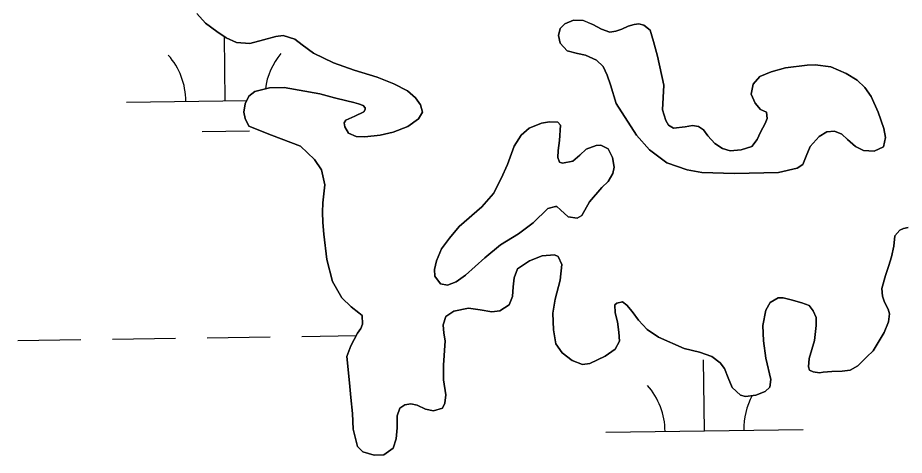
# Model space of a CAD drawing. Extents: x 3767014 to 3805179, y 361544 to 387384.
# Drawn here: x 3782863.8 to 3783313, y 368502.4 to 368724.3 of the extents above; entities that cross this region are included whole.
import ezdxf

# ---------------------------------------------------------------- set-up
doc = ezdxf.new("R2010")
doc.units = 0
doc.layers.add('V-TOPO-SHOR', color=7, linetype='Continuous')
doc.layers.add('V-WETL-SWMP', color=7, linetype='Continuous')

msp = doc.modelspace()

# ---------------------------------------------------------------- linework, layer by layer
at = {"layer": 'V-TOPO-SHOR'}
for points in [[(3782978.441, 368676.42), (3782979.121, 368680.656), (3782980.984, 368684.627), (3782983.872, 368686.953), (3782991.382, 368688.708), (3782998.732, 368688.989), (3783016.959, 368685.808), (3783024.269, 368683.734), (3783030.585, 368682.22), (3783034.136, 368681.426), (3783036.51, 368680.699), (3783038.883, 368679.875), (3783039.795, 368678.72), (3783039.918, 368677.743), (3783039.26, 368676.549), (3783034.699, 368674.475), (3783030.14, 368672.4), (3783029.192, 368671.102), (3783029.538, 368668.951), (3783031.384, 368665.761), (3783035.348, 368664.091), (3783039.768, 368663.907), (3783047.497, 368664.784), (3783054.03, 368666.32), (3783061.516, 368669.152), (3783066.814, 368673.109), (3783068.891, 368676.398), (3783067.914, 368680.199), (3783065.372, 368683.767), (3783061.264, 368687.295), (3783054.311, 368690.752), (3783045.986, 368694.177), (3783034.222, 368697.81), (3783023.732, 368701.476), (3783013.705, 368706.329), (3783008.008, 368710.604), (3783004.211, 368713.452), (3782998.376, 368715.367), (3782994.563, 368714.784), (3782988.326, 368713.059), (3782981.408, 368711.22), (3782974.625, 368711.74), (3782969.366, 368714.161), (3782964.774, 368717.382), (3782958.979, 368721.655), (3782954.643, 368726.451)], [(3783226.98, 368645.348), (3783249.235, 368645.897), (3783258.796, 368648.097), (3783261.691, 368649.934), (3783263.254, 368654.189), (3783265.296, 368658.949), (3783269.875, 368664.163), (3783273.84, 368666.518), (3783277.756, 368666.811), (3783281.326, 368665.328), (3783284.238, 368662.555), (3783288.25, 368659.027), (3783292.418, 368657.069), (3783297.724, 368656.708), (3783302.477, 368658.888), (3783303.442, 368663.52), (3783302.639, 368668.21), (3783299.786, 368676.478), (3783296.253, 368684.434), (3783293.104, 368688.87), (3783289.186, 368692.6), (3783283.509, 368696.087), (3783275.773, 368699.43), (3783267.899, 368700.509), (3783263.883, 368700.312), (3783252.928, 368698.963), (3783245.623, 368696.821), (3783239.892, 368694.521), (3783236.458, 368690.609), (3783235.502, 368685.583), (3783237.48, 368681.022), (3783240.108, 368677.85), (3783243.284, 368676.359), (3783243.556, 368673.226), (3783242.538, 368670.747), (3783240.097, 368666.371), (3783238.522, 368662.605), (3783235.764, 368659.103), (3783230.412, 368657.302), (3783224.831, 368656.87), (3783220.979, 368657.954), (3783216.992, 368660.503), (3783213.559, 368664.44), (3783211.329, 368667.426), (3783208.83, 368669.23), (3783205.679, 368669.74), (3783201.97, 368668.962), (3783196.1, 368668.327), (3783193.509, 368669.928), (3783192.276, 368672.154), (3783190.57, 368677.705), (3783191.146, 368690.179), (3783188.037, 368704.816), (3783185.991, 368712.222), (3783184.279, 368717.966), (3783181.076, 368720.536), (3783178.608, 368721.161), (3783176.163, 368720.905), (3783173.142, 368720.047), (3783169.941, 368718.595), (3783166.926, 368717.538), (3783163.895, 368717.071), (3783159.642, 368718.536), (3783155.267, 368720.88), (3783150.114, 368723.008), (3783145.404, 368723.088), (3783141.031, 368721.313), (3783138.641, 368718.802), (3783137.847, 368715.251), (3783138.627, 368711.443), (3783142.256, 368707.511), (3783147.39, 368706.168), (3783151.529, 368705.385), (3783157.086, 368702.874), (3783160.403, 368699.62), (3783162.476, 368695.16), (3783164.166, 368690.296), (3783167.047, 368680.852), (3783177.355, 368664.724), (3783183.912, 368657.331), (3783192.711, 368650.681), (3783202.998, 368647.208), (3783210.485, 368645.922), (3783226.98, 368645.348)], [(3783245.383, 368540.865), (3783244.892, 368536.929), (3783242.59, 368534.814), (3783237.732, 368532.927), (3783232.546, 368532.309), (3783230.078, 368532.936), (3783225.763, 368536.849), (3783223.779, 368541.803), (3783221.995, 368546.469), (3783219.769, 368549.258), (3783215.47, 368552.488), (3783209.236, 368554.689), (3783201.538, 368556.559), (3783188.445, 368562.414), (3783182.755, 368566.297), (3783178.424, 368570.899), (3783175.077, 368575.329), (3783172.446, 368578.6), (3783170.248, 368580.214), (3783167.32, 368579.65), (3783166.359, 368578.743), (3783166.461, 368574.627), (3783167.651, 368570.142), (3783168.368, 368564.96), (3783168.681, 368560.26), (3783166.523, 368556.283), (3783161.509, 368552.725), (3783153.754, 368549.002), (3783149.942, 368548.416), (3783144.789, 368550.448), (3783139.69, 368554.442), (3783136.536, 368558.976), (3783135.283, 368566.009), (3783134.978, 368574.436), (3783136.073, 368581.625), (3783138.682, 368591.205), (3783139.565, 368599.174), (3783137.699, 368603.247), (3783135.717, 368604.081), (3783129.548, 368603.536), (3783123.134, 368601.122), (3783117.058, 368596.95), (3783115.302, 368592.491), (3783114.928, 368587.871), (3783114.461, 368582.956), (3783112.798, 368578.794), (3783108.163, 368575.737), (3783104.059, 368575.145), (3783098.046, 368576.271), (3783092.142, 368577.008), (3783084.724, 368575.452), (3783080.671, 368572.802), (3783079.303, 368568.548), (3783079.798, 368564.344), (3783080.384, 368560.532), (3783079.612, 368548.152), (3783079.501, 368540.693), (3783080.671, 368533.071), (3783080.185, 368528.84), (3783079.069, 368526.359), (3783074.492, 368525.069), (3783070.351, 368525.851), (3783066.279, 368527.908), (3783063.025, 368528.516), (3783059.9, 368528.045), (3783057.489, 368526.318), (3783056.015, 368522.456), (3783056.066, 368516.375), (3783055.618, 368510.772), (3783053.967, 368506.119), (3783049.342, 368502.67), (3783044.343, 368502.449), (3783038.611, 368504.27), (3783035.996, 368506.854), (3783033.718, 368515.626), (3783033.423, 368523.566), (3783032.535, 368531.785), (3783031.861, 368539.223), (3783030.55, 368552.533), (3783032.573, 368557.976), (3783036.047, 368564.342), (3783037.657, 368566.736), (3783038.582, 368568.917), (3783038.277, 368573.324), (3783036.575, 368574.754), (3783032.774, 368577.701), (3783027.951, 368582.29), (3783023.335, 368590.515), (3783020.507, 368601.726), (3783018.915, 368614.538), (3783018.473, 368620.51), (3783018.244, 368625.802), (3783018.323, 368630.515), (3783019.374, 368639.663), (3783017.811, 368647.275), (3783014.152, 368652.483), (3783007.023, 368659.174), (3782992.465, 368664.702), (3782980.968, 368669.42), (3782979.106, 368673.297), (3782978.441, 368676.42)], [(3783153.467, 368630.975), (3783159.861, 368638.197), (3783162.922, 368641.314), (3783165.376, 368645.297), (3783165.98, 368648.549), (3783165.173, 368653.436), (3783162.908, 368657.794), (3783159.328, 368659.766), (3783156.979, 368659.512), (3783151.824, 368657.716), (3783148.664, 368654.597), (3783145.009, 368651.662), (3783139.837, 368650.554), (3783138.355, 368651.007), (3783137.509, 368653.44), (3783137.615, 368657.071), (3783138.375, 368662.093), (3783138.772, 368669.852), (3783137.46, 368671.391), (3783133.239, 368671.483), (3783129.231, 368670.893), (3783122.919, 368668.284), (3783118.884, 368664.751), (3783115.39, 368659.268), (3783111.897, 368649.864), (3783108.833, 368642.823), (3783104.8, 368635.268), (3783098.986, 368628.452), (3783087.558, 368618.46), (3783082.602, 368612.549), (3783078.615, 368607.153), (3783075.921, 368601.005), (3783075.049, 368596.665), (3783075.133, 368593.235), (3783078.074, 368589.382), (3783081.523, 368588.782), (3783085.996, 368590.363), (3783090.62, 368593.812), (3783100.411, 368602.492), (3783108.388, 368609.162), (3783117.572, 368614.688), (3783124.985, 368620.365), (3783132.358, 368627.61), (3783136.358, 368628.591), (3783137.044, 368628.608), (3783138.754, 368626.885), (3783142.668, 368623.353), (3783147.294, 368622.681), (3783149.617, 368624.014), (3783153.467, 368630.975)], [(3783314.995, 368617.925), (3783312.652, 368617.477), (3783310.712, 368616.545), (3783308.23, 368613.737), (3783307.673, 368608.523), (3783306.532, 368603.1), (3783305.269, 368598.656), (3783303.432, 368593.605), (3783301.634, 368586.988), (3783301.922, 368583.171), (3783303.079, 368580.06), (3783304.833, 368576.57), (3783305.58, 368574.137), (3783304.99, 368570.199), (3783302.772, 368564.651), (3783297.308, 368555.49), (3783294.052, 368552.369), (3783289.456, 368547.743), (3783285.585, 368545.586), (3783281.477, 368545.092), (3783276.38, 368544.968), (3783271.874, 368544.66), (3783270.019, 368544.32), (3783266.867, 368544.83), (3783265.081, 368545.67), (3783264.454, 368547.222), (3783264.837, 368551.55), (3783267.459, 368560.639), (3783268.446, 368568.315), (3783268.345, 368572.335), (3783266.889, 368575.733), (3783264.761, 368578.428), (3783261.102, 368579.71), (3783255.668, 368581.244), (3783251.621, 368582.223), (3783249.168, 368582.26), (3783245.103, 368580.001), (3783242.848, 368576.021), (3783241.371, 368568.235), (3783241.662, 368560.491), (3783242.958, 368551.695), (3783245.383, 368540.865)]]:
    msp.add_lwpolyline(points, dxfattribs=at)
at = {"layer": 'V-WETL-SWMP'}
for p, q in [((3782968.972, 368682.282), (3782968.521, 368714.754)), ((3782918.977, 368681.587), (3782979.956, 368682.435)), ((3782957.188, 368666.686), (3782981.185, 368667.019)), ((3782959.797, 368562.072), (3782991.794, 368562.516)), ((3783007.793, 368562.739), (3783035.381, 368563.122)), ((3782863.806, 368560.739), (3782895.803, 368561.183)), ((3782911.802, 368561.405), (3782943.799, 368561.85)), ((3783211.794, 368514.826), (3783211.294, 368550.822)), ((3783161.799, 368514.131), (3783261.789, 368515.52))]:
    msp.add_line(p, q, dxfattribs=at)
for points in [[(3782954.643, 368726.452), (3782958.979, 368721.654), (3782964.775, 368717.383), (3782969.367, 368714.161), (3782974.626, 368711.74), (3782981.408, 368711.221), (3782988.327, 368713.06), (3782994.563, 368714.783), (3782998.375, 368715.368), (3783004.21, 368713.452), (3783008.008, 368710.603), (3783013.705, 368706.329), (3783023.733, 368701.475), (3783034.222, 368697.81), (3783045.986, 368694.177), (3783054.311, 368690.753), (3783061.263, 368687.295), (3783065.372, 368683.767), (3783067.913, 368680.2), (3783068.89, 368676.398), (3783066.813, 368673.109), (3783061.515, 368669.153), (3783054.031, 368666.319), (3783047.497, 368664.784), (3783039.768, 368663.907), (3783035.349, 368664.092), (3783031.384, 368665.76), (3783029.539, 368668.952), (3783029.192, 368671.101), (3783030.141, 368672.4), (3783034.7, 368674.475), (3783039.26, 368676.549), (3783039.917, 368677.743), (3783039.795, 368678.721), (3783038.883, 368679.875), (3783036.509, 368680.699), (3783034.136, 368681.426), (3783030.585, 368682.221), (3783024.269, 368683.733), (3783016.959, 368685.808), (3782998.732, 368688.988), (3782991.381, 368688.708), (3782983.871, 368686.953), (3782980.985, 368684.626), (3782979.121, 368680.656), (3782978.441, 368676.42), (3782979.107, 368673.298), (3782980.968, 368669.42), (3782992.465, 368664.701), (3783007.022, 368659.174), (3783014.152, 368652.483), (3783017.812, 368647.276), (3783019.374, 368639.663), (3783018.324, 368630.514), (3783018.244, 368625.803), (3783018.473, 368620.511), (3783018.915, 368614.538), (3783020.507, 368601.726), (3783023.334, 368590.515), (3783027.952, 368582.29), (3783032.774, 368577.7), (3783036.575, 368574.753), (3783038.278, 368573.324), (3783038.583, 368568.917), (3783037.656, 368566.736), (3783036.047, 368564.342), (3783032.574, 368557.977), (3783030.551, 368552.532), (3783031.86, 368539.223), (3783032.535, 368531.784), (3783033.424, 368523.565), (3783033.718, 368515.626), (3783035.995, 368506.854), (3783038.61, 368504.27), (3783044.344, 368502.449), (3783049.342, 368502.671), (3783053.966, 368506.12), (3783055.617, 368510.772), (3783056.067, 368516.375)], [(3783301.633, 368586.989), (3783303.431, 368593.606), (3783305.269, 368598.655), (3783306.532, 368603.1), (3783307.674, 368608.524), (3783308.231, 368613.737), (3783310.713, 368616.545), (3783312.652, 368617.476), (3783314.995, 368617.926)], [(3783056.067, 368516.375), (3783056.015, 368522.456), (3783057.489, 368526.318), (3783059.899, 368528.045), (3783063.026, 368528.515), (3783066.279, 368527.908), (3783070.351, 368525.851), (3783074.491, 368525.07), (3783079.07, 368526.36), (3783080.186, 368528.84), (3783080.67, 368533.071), (3783079.501, 368540.694), (3783079.611, 368548.152), (3783080.384, 368560.532), (3783079.799, 368564.343), (3783079.303, 368568.549), (3783080.67, 368572.801), (3783084.724, 368575.452), (3783092.142, 368577.008), (3783098.046, 368576.271), (3783104.058, 368575.144), (3783108.163, 368575.736), (3783112.797, 368578.794), (3783114.46, 368582.955), (3783114.927, 368587.872), (3783115.303, 368592.492), (3783117.057, 368596.949), (3783123.134, 368601.122), (3783129.549, 368603.536), (3783135.716, 368604.081), (3783137.699, 368603.247), (3783139.565, 368599.173), (3783138.683, 368591.205), (3783136.074, 368581.625), (3783134.977, 368574.437), (3783135.283, 368566.008), (3783136.536, 368558.975), (3783139.689, 368554.442), (3783144.79, 368550.448), (3783149.942, 368548.417), (3783153.753, 368549.002), (3783161.509, 368552.725), (3783166.523, 368556.282), (3783168.681, 368560.26), (3783168.368, 368564.961), (3783167.652, 368570.142), (3783166.462, 368574.626), (3783166.36, 368578.743), (3783167.319, 368579.65), (3783170.248, 368580.213), (3783172.446, 368578.599), (3783175.077, 368575.329), (3783178.424, 368570.899), (3783182.756, 368566.297), (3783188.444, 368562.415), (3783201.537, 368556.559), (3783209.235, 368554.689), (3783215.47, 368552.488), (3783219.768, 368549.259), (3783221.995, 368546.469), (3783223.778, 368541.804), (3783225.764, 368536.85), (3783230.079, 368532.935), (3783232.547, 368532.309), (3783237.731, 368532.927), (3783242.59, 368534.813), (3783244.892, 368536.93), (3783245.383, 368540.866), (3783242.958, 368551.695), (3783241.661, 368560.492), (3783241.372, 368568.235), (3783242.847, 368576.022), (3783245.103, 368580.001), (3783249.168, 368582.26), (3783251.621, 368582.222), (3783255.668, 368581.243), (3783261.101, 368579.71), (3783264.762, 368578.427), (3783266.889, 368575.732), (3783268.346, 368572.335), (3783268.446, 368568.315), (3783267.458, 368560.639), (3783264.838, 368551.549), (3783264.454, 368547.223), (3783265.081, 368545.669), (3783266.867, 368544.83), (3783270.019, 368544.32), (3783271.875, 368544.66), (3783276.38, 368544.967), (3783281.478, 368545.093), (3783285.586, 368545.587), (3783289.457, 368547.743), (3783294.051, 368552.369), (3783297.309, 368555.49), (3783302.773, 368564.65), (3783304.99, 368570.199), (3783305.58, 368574.137), (3783304.833, 368576.571), (3783303.079, 368580.06), (3783301.923, 368583.17), (3783301.633, 368586.989)]]:
    msp.add_lwpolyline(points, dxfattribs=at)
for points in [[(3783226.98, 368645.348), (3783210.485, 368645.922), (3783202.998, 368647.208), (3783192.71, 368650.682), (3783183.913, 368657.332), (3783177.354, 368664.724), (3783167.047, 368680.852), (3783164.165, 368690.296), (3783162.476, 368695.159), (3783160.403, 368699.621), (3783157.086, 368702.874), (3783151.53, 368705.386), (3783147.391, 368706.167), (3783142.256, 368707.511), (3783138.628, 368711.444), (3783137.847, 368715.25), (3783138.642, 368718.802), (3783141.032, 368721.313), (3783145.403, 368723.089), (3783150.114, 368723.009), (3783155.268, 368720.88), (3783159.642, 368718.535), (3783163.896, 368717.071), (3783166.926, 368717.538), (3783169.941, 368718.594), (3783173.142, 368720.046), (3783176.162, 368720.905), (3783178.608, 368721.162), (3783181.076, 368720.536), (3783184.279, 368717.967), (3783185.991, 368712.221), (3783188.037, 368704.816), (3783191.146, 368690.178), (3783190.571, 368677.705), (3783192.277, 368672.155), (3783193.51, 368669.929), (3783196.1, 368668.326), (3783201.97, 368668.961), (3783205.679, 368669.739), (3783208.831, 368669.229), (3783211.328, 368667.426), (3783213.559, 368664.44), (3783216.992, 368660.503), (3783220.979, 368657.953), (3783224.832, 368656.871), (3783230.413, 368657.303), (3783235.764, 368659.103), (3783238.522, 368662.604), (3783240.097, 368666.371), (3783242.539, 368670.748), (3783243.557, 368673.226), (3783243.284, 368676.358), (3783240.108, 368677.849), (3783237.479, 368681.022), (3783235.502, 368685.583), (3783236.457, 368690.61), (3783239.892, 368694.521), (3783245.623, 368696.821), (3783252.928, 368698.963), (3783263.882, 368700.313), (3783267.899, 368700.51), (3783275.774, 368699.429), (3783283.508, 368696.088), (3783289.186, 368692.599), (3783293.104, 368688.87), (3783296.254, 368684.435), (3783299.786, 368676.478), (3783302.639, 368668.21), (3783303.442, 368663.521), (3783302.477, 368658.887), (3783297.724, 368656.709), (3783292.418, 368657.069), (3783288.249, 368659.026), (3783284.238, 368662.556), (3783281.325, 368665.329), (3783277.756, 368666.811), (3783273.84, 368666.518), (3783269.876, 368664.164), (3783265.296, 368658.949), (3783263.255, 368654.19), (3783261.692, 368649.933), (3783258.795, 368648.096), (3783249.235, 368645.898)], [(3783153.466, 368630.976), (3783149.616, 368624.014), (3783147.294, 368622.681), (3783142.667, 368623.352), (3783138.754, 368626.885), (3783137.044, 368628.608), (3783136.357, 368628.591), (3783132.359, 368627.61), (3783124.985, 368620.364), (3783117.571, 368614.688), (3783108.388, 368609.163), (3783100.411, 368602.492), (3783090.619, 368593.813), (3783085.995, 368590.364), (3783081.522, 368588.782), (3783078.073, 368589.383), (3783075.133, 368593.235), (3783075.049, 368596.666), (3783075.922, 368601.004), (3783078.615, 368607.153), (3783082.602, 368612.549), (3783087.558, 368618.459), (3783098.985, 368628.453), (3783104.8, 368635.268), (3783108.832, 368642.823), (3783111.896, 368649.863), (3783115.391, 368659.269), (3783118.885, 368664.751), (3783122.918, 368668.284), (3783129.23, 368670.893), (3783133.238, 368671.482), (3783137.459, 368671.39), (3783138.772, 368669.853), (3783138.375, 368662.093), (3783137.616, 368657.071), (3783137.509, 368653.439), (3783138.354, 368651.007), (3783139.837, 368650.554), (3783145.009, 368651.662), (3783148.664, 368654.597), (3783151.824, 368657.717), (3783156.979, 368659.512), (3783159.328, 368659.766), (3783162.908, 368657.794), (3783165.174, 368653.436), (3783165.981, 368648.55), (3783165.375, 368645.298), (3783162.922, 368641.314), (3783159.86, 368638.197)]]:
    msp.add_lwpolyline(points, close=True, dxfattribs=at)
for centre, start, end in [((3783024.203, 368683.524), 140.02403, 172.35207), ((3782913.728, 368681.989), 0.02404, 41.5677), ((3783156.549, 368514.533), 0.02404, 41.5677), ((3783267.025, 368516.068), 151.81418, 181.56769)]:
    msp.add_arc(centre, 35.246, start, end, dxfattribs=at)

doc.saveas('drawing.dxf')
